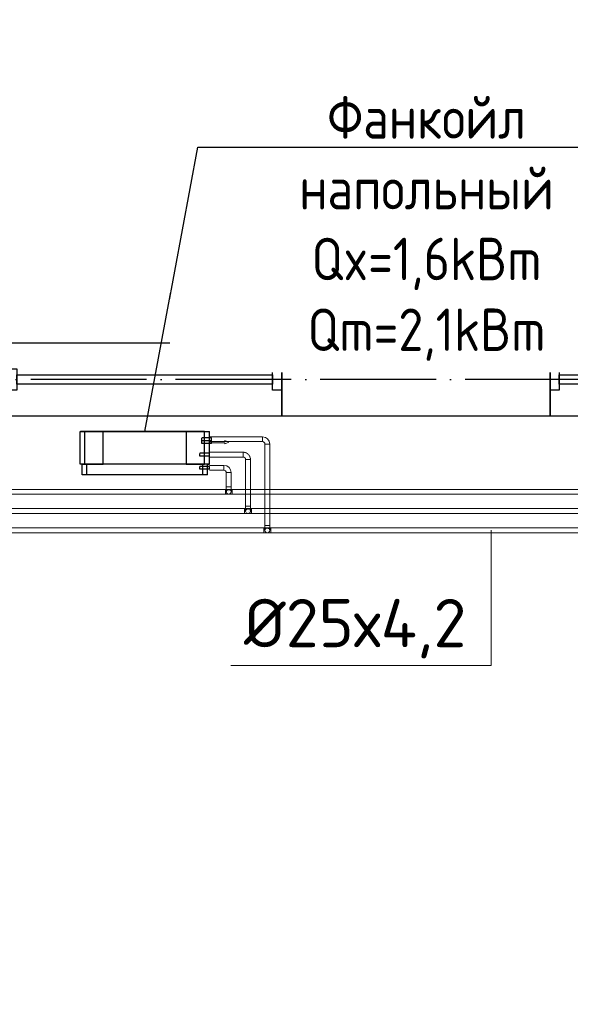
# Model space of a CAD drawing. Header units: millimetres. Extents: x 9824119 to 13672909, y -72394 to 462135.
# Tile 415 of 656: x 10253877 to 10256730, y 20225 to 25328. Entities that reach past the tile are written whole.
import ezdxf
from ezdxf import colors
from ezdxf.entities.mleader import LeaderData, LeaderLine
from ezdxf.math import Vec2, Vec3

# ---------------------------------------------------------------- set-up
doc = ezdxf.new("R2010")
doc.units = ezdxf.units.MM
for name, pattern in [('ACAD_ISO04W100', [30, 24, -3, 0, -3]), ('Hidden', [3, 2, -1]), ('UnderFloor', [7.5, 6, -1.5])]:
    doc.linetypes.add(name, pattern=pattern)
for name, color, linetype in [('1', 7, 'Continuous'), ('MAGI_GENERAL', 7, 'Continuous'), ('PIPE-H1', 7, 'Continuous'), ('PIPE-H1-COMPONENT-', 7, 'Continuous'), ('PIPE-H1-TEXT', 7, 'Continuous')]:
    doc.layers.add(name, color=color, linetype=linetype)
doc.layers.add('Оси', color=1, linetype='ACAD_ISO04W100', lineweight=0)
doc.styles.add('ICOCPEUR', font='isocpeur.ttf')
doc.styles.add('ISO_1.0', font='isocpeur.ttf')
doc.styles.add('ISOCPEUR', font='isocpeui.ttf')
doc.styles.add('СПДС', font='isocpeur.ttf')

# ---------------------------------------------------------------- blocks, each defined once
blk = doc.blocks.new('A$C20AA0F24')
at = {"color": 5}
for points in [[(-1878, 241.4), (-458, 241.4), (-458, 621.4), (-1878, 621.4)], [(-1830.5, 375.9), (-1830.5, 486.9), (-1878, 486.9), (-1878, 375.9)], [(-458, 375.9), (-458, 486.9), (-505.5, 486.9), (-505.5, 375.9)], [(-505.5, 407.7), (-505.5, 455.2), (-1830.5, 455.2), (-1830.5, 407.7)]]:
    blk.add_lwpolyline(points, close=True, dxfattribs=at)
blk = doc.blocks.new('ршролрролрр')
at = {"color": 253, "lineweight": 25}
blk.add_lwpolyline([(1603254.1, 1344702.2), (1601864.1, 1344702.2), (1601864.1, 1345082.2), (1603254.1, 1345082.2)], close=True, dxfattribs=at)
at = {"layer": 'Оси', "color": 18, "lineweight": 25, "ltscale": 25, "true_color": 0x000000}
blk.add_line((1608664.1, 1344892.2), (1570284.6, 1344892.2), dxfattribs=at)
at = {"color": 253, "lineweight": 25, "xscale": -1}
for p in [(1599986.1, 1344460.7), (1602796.1, 1344460.7)]:
    blk.add_blockref('A$C20AA0F24', p, dxfattribs=at)
blk = doc.blocks.new('_None')
blk = doc.blocks.new('*U3014')
at = {"layer": 'PIPE-H1-TEXT', "color": 7, "linetype": 'Continuous', "lineweight": 15}
for p, q in [((10256320, 22681.2, 12.5), (10256320, 21981.2, 12.5)), ((10256320, 21981.2, 12.5), (10254970.3, 21981.2, 12.5))]:
    blk.add_line(p, q, dxfattribs=at)
at = {"layer": 'PIPE-H1-TEXT', "color": 1, "linetype": 'Continuous', "lineweight": 15, "style": 'ICOCPEUR'}
blk.add_text('%%c25х4,2', height=250, dxfattribs=at).set_placement((10255038.9, 22075.5, 12.5))
blk = doc.blocks.new('*U3177')
at = {"layer": 'PIPE-H1', "color": 82, "linetype": 'Continuous', "lineweight": 20}
for p, q in [((10254942.8, 22893.5, 12.5), (10254977.8, 22893.5, 12.5)), ((10254942.8, 22868.5, 12.5), (10254977.8, 22868.5, 12.5))]:
    blk.add_line(p, q, dxfattribs=at)
at = {"layer": 'PIPE-H1', "color": 82, "linetype": 'Continuous', "lineweight": 20, "extrusion": (1, 0, 0)}
for centre in [(10254942.8, 22881, 12.5), (10254977.8, 22881, 12.5)]:
    blk.add_ellipse(centre, major_axis=(0, 12.5), ratio=1, start_param=0, end_param=3.141593, dxfattribs=at)
blk = doc.blocks.new('*U3178')
at = {"layer": 'PIPE-H1', "color": 82, "linetype": 'Continuous', "lineweight": 20}
for p, q in [((10254942.8, 22893.5, 12.5), (10250997.8, 22893.5, 12.5)), ((10254942.8, 22868.5, 12.5), (10250997.8, 22868.5, 12.5))]:
    blk.add_line(p, q, dxfattribs=at)
blk = doc.blocks.new('*U3179')
at = {"layer": 'PIPE-H1', "color": 7, "linetype": 'Continuous', "lineweight": -3}
for p, q in [((10254960.3, 22881, 285), (10254960.3, 22881, 284)), ((10254960.3, 22881, 35), (10254960.3, 22881, 34))]:
    blk.add_line(p, q, dxfattribs=at)
blk = doc.blocks.new('*U3180')
at = {"layer": 'PIPE-H1', "color": 82, "linetype": 'Continuous', "lineweight": 20, "extrusion": (0, 1, 0)}
blk.add_ellipse((10254960.3, 22906, 560), major_axis=(-12.5, 0), ratio=1, start_param=0, end_param=3.141593, dxfattribs=at)
at = {"layer": 'PIPE-H1', "color": 82, "linetype": 'Continuous', "lineweight": 20, "extrusion": (1, 0, 0)}
for centre in [(10254947.8, 22906, 535), (10254972.8, 22906, 535)]:
    blk.add_ellipse(centre, major_axis=(0, 0, 25), ratio=1, start_param=0, end_param=1.570796, dxfattribs=at)
at = {"layer": 'PIPE-H1', "color": 1, "linetype": 'UnderFloor', "lineweight": -3, "extrusion": (0, 0, -1)}
blk.add_ellipse((10254960.3, 22881, 535), major_axis=(-12.5, 0), ratio=1, start_param=0, end_param=3.141593, dxfattribs=at)
at = {"layer": 'PIPE-H1', "color": 82, "linetype": 'Continuous', "lineweight": 20, "extrusion": (0, 0, -1)}
blk.add_ellipse((10254960.3, 22881, 535), major_axis=(12.5, 0), ratio=1, start_param=0, end_param=3.141593, dxfattribs=at)
blk = doc.blocks.new('*U3181')
at = {"layer": 'PIPE-H1', "color": 82, "linetype": 'Continuous', "lineweight": 20}
for p, q in [((10254947.8, 22980.2, 560), (10254947.8, 22906, 560)), ((10254972.8, 22980.2, 560), (10254972.8, 22906, 560))]:
    blk.add_line(p, q, dxfattribs=at)
blk = doc.blocks.new('*U3182')
at = {"layer": 'PIPE-H1', "color": 82, "linetype": 'Continuous', "lineweight": 20}
for major_axis in [(37.5, 0), (12.5, 0)]:
    blk.add_ellipse((10254935.3, 22980.2, 560), major_axis=major_axis, ratio=1, start_param=0, end_param=1.570796, dxfattribs=at)
at = {"layer": 'PIPE-H1', "color": 82, "linetype": 'Continuous', "lineweight": 20, "extrusion": (-1, 0, 0)}
blk.add_ellipse((10254935.3, 23005.2, 560), major_axis=(0, -12.5), ratio=1, start_param=0, end_param=3.141593, dxfattribs=at)
at = {"layer": 'PIPE-H1', "color": 82, "linetype": 'Continuous', "lineweight": 20, "extrusion": (0, -1, 0)}
blk.add_ellipse((10254960.3, 22980.2, 560), major_axis=(12.5, 0), ratio=1, start_param=0, end_param=3.141593, dxfattribs=at)
blk = doc.blocks.new('*U3183')
at = {"layer": 'PIPE-H1', "color": 82, "linetype": 'Continuous', "lineweight": 20}
for p, q in [((10254860.3, 23017.7, 560), (10254935.3, 23017.7, 560)), ((10254860.3, 22992.7, 560), (10254935.3, 22992.7, 560))]:
    blk.add_line(p, q, dxfattribs=at)
blk = doc.blocks.new('*U3185')
at = {"layer": 'PIPE-H1', "color": 82, "linetype": 'Continuous', "lineweight": 20}
for p, q in [((10257752.8, 22893.5, 12.5), (10254977.8, 22893.5, 12.5)), ((10257752.8, 22868.5, 12.5), (10254977.8, 22868.5, 12.5))]:
    blk.add_line(p, q, dxfattribs=at)
blk = doc.blocks.new('*U3241')
at = {"layer": 'PIPE-H1', "color": 5, "linetype": 'Hidden', "lineweight": 20}
for p, q in [((10255042.8, 22793.7, 12.5), (10255077.8, 22793.7, 12.5)), ((10255042.8, 22768.7, 12.5), (10255077.8, 22768.7, 12.5))]:
    blk.add_line(p, q, dxfattribs=at)
at = {"layer": 'PIPE-H1', "color": 5, "linetype": 'Hidden', "lineweight": 20, "extrusion": (1, 0, 0)}
for centre in [(10255042.8, 22781.2, 12.5), (10255077.8, 22781.2, 12.5)]:
    blk.add_ellipse(centre, major_axis=(0, 12.5), ratio=1, start_param=0, end_param=3.141593, dxfattribs=at)
blk = doc.blocks.new('*U3242')
at = {"layer": 'PIPE-H1', "color": 5, "linetype": 'Hidden', "lineweight": 20}
for p, q in [((10255042.8, 22793.7, 12.5), (10251099.9, 22793.7, 12.5)), ((10255042.8, 22768.7, 12.5), (10251099.9, 22768.7, 12.5))]:
    blk.add_line(p, q, dxfattribs=at)
blk = doc.blocks.new('*U3243')
at = {"layer": 'PIPE-H1', "color": 7, "linetype": 'Continuous', "lineweight": -3}
for p, q in [((10255060.3, 22781.2, 300), (10255060.3, 22781.2, 299)), ((10255060.3, 22781.2, 50), (10255060.3, 22781.2, 49))]:
    blk.add_line(p, q, dxfattribs=at)
blk = doc.blocks.new('*U3244')
at = {"layer": 'PIPE-H1', "color": 5, "linetype": 'Hidden', "lineweight": 20, "extrusion": (0, 1, 0)}
blk.add_ellipse((10255060.3, 22806.2, 575), major_axis=(-12.5, 0), ratio=1, start_param=0, end_param=3.141593, dxfattribs=at)
at = {"layer": 'PIPE-H1', "color": 5, "linetype": 'Hidden', "lineweight": 20, "extrusion": (1, 0, 0)}
for centre in [(10255047.8, 22806.2, 550), (10255072.8, 22806.2, 550)]:
    blk.add_ellipse(centre, major_axis=(0, 0, 25), ratio=1, start_param=0, end_param=1.570796, dxfattribs=at)
at = {"layer": 'PIPE-H1', "color": 1, "linetype": 'UnderFloor', "lineweight": -3, "extrusion": (0, 0, -1)}
blk.add_ellipse((10255060.3, 22781.2, 550), major_axis=(-12.5, 0), ratio=1, start_param=0, end_param=3.141593, dxfattribs=at)
at = {"layer": 'PIPE-H1', "color": 5, "linetype": 'Hidden', "lineweight": 20, "extrusion": (0, 0, -1)}
blk.add_ellipse((10255060.3, 22781.2, 550), major_axis=(12.5, 0), ratio=1, start_param=0, end_param=3.141593, dxfattribs=at)
blk = doc.blocks.new('*U3245')
at = {"layer": 'PIPE-H1', "color": 5, "linetype": 'Hidden', "lineweight": 20}
for p, q in [((10255047.8, 23048.2, 575), (10255047.8, 22806.2, 575)), ((10255072.8, 23048.2, 575), (10255072.8, 22806.2, 575))]:
    blk.add_line(p, q, dxfattribs=at)
blk = doc.blocks.new('*U3246')
at = {"layer": 'PIPE-H1', "color": 5, "linetype": 'Hidden', "lineweight": 20}
for major_axis in [(37.5, 0), (12.5, 0)]:
    blk.add_ellipse((10255035.3, 23048.2, 575), major_axis=major_axis, ratio=1, start_param=0, end_param=1.570796, dxfattribs=at)
at = {"layer": 'PIPE-H1', "color": 5, "linetype": 'Hidden', "lineweight": 20, "extrusion": (-1, 0, 0)}
blk.add_ellipse((10255035.3, 23073.2, 575), major_axis=(0, -12.5), ratio=1, start_param=0, end_param=3.141593, dxfattribs=at)
at = {"layer": 'PIPE-H1', "color": 5, "linetype": 'Hidden', "lineweight": 20, "extrusion": (0, -1, 0)}
blk.add_ellipse((10255060.3, 23048.2, 575), major_axis=(12.5, 0), ratio=1, start_param=0, end_param=3.141593, dxfattribs=at)
blk = doc.blocks.new('*U3247')
at = {"layer": 'PIPE-H1', "color": 5, "linetype": 'Hidden', "lineweight": 20}
for p, q in [((10254860.3, 23085.7, 575), (10255035.3, 23085.7, 575)), ((10254860.3, 23060.7, 575), (10255035.3, 23060.7, 575))]:
    blk.add_line(p, q, dxfattribs=at)
blk = doc.blocks.new('*U3248')
at = {"layer": 'PIPE-H1', "color": 1, "linetype": 'Continuous', "lineweight": 20}
for p, q in [((10255142.8, 22693.7, 12.5), (10255177.8, 22693.7, 12.5)), ((10255142.8, 22668.7, 12.5), (10255177.8, 22668.7, 12.5))]:
    blk.add_line(p, q, dxfattribs=at)
at = {"layer": 'PIPE-H1', "color": 1, "linetype": 'Continuous', "lineweight": 20, "extrusion": (1, 0, 0)}
for centre in [(10255142.8, 22681.2, 12.5), (10255177.8, 22681.2, 12.5)]:
    blk.add_ellipse(centre, major_axis=(0, 12.5), ratio=1, start_param=0, end_param=3.141593, dxfattribs=at)
blk = doc.blocks.new('*U3249')
at = {"layer": 'PIPE-H1', "color": 1, "linetype": 'Continuous', "lineweight": 20}
for p, q in [((10255142.8, 22693.7, 12.5), (10251199.9, 22693.7, 12.5)), ((10255142.8, 22668.7, 12.5), (10251199.9, 22668.7, 12.5))]:
    blk.add_line(p, q, dxfattribs=at)
blk = doc.blocks.new('*U3250')
at = {"layer": 'PIPE-H1', "color": 7, "linetype": 'Continuous', "lineweight": -3}
blk.add_line((10255160.3, 22681.2, 146), (10255160.3, 22681.2, 145), dxfattribs=at)
blk = doc.blocks.new('*U3251')
at = {"layer": 'PIPE-H1', "color": 1, "linetype": 'Continuous', "lineweight": 20, "extrusion": (0, 1, 0)}
blk.add_ellipse((10255160.3, 22706.2, 421), major_axis=(-12.5, 0), ratio=1, start_param=0, end_param=3.141593, dxfattribs=at)
at = {"layer": 'PIPE-H1', "color": 1, "linetype": 'Continuous', "lineweight": 20, "extrusion": (1, 0, 0)}
for centre in [(10255147.8, 22706.2, 396), (10255172.8, 22706.2, 396)]:
    blk.add_ellipse(centre, major_axis=(0, 0, 25), ratio=1, start_param=0, end_param=1.570796, dxfattribs=at)
at = {"layer": 'PIPE-H1', "color": 1, "linetype": 'UnderFloor', "lineweight": -3, "extrusion": (0, 0, -1)}
blk.add_ellipse((10255160.3, 22681.2, 396), major_axis=(-12.5, 0), ratio=1, start_param=0, end_param=3.141593, dxfattribs=at)
at = {"layer": 'PIPE-H1', "color": 1, "linetype": 'Continuous', "lineweight": 20, "extrusion": (0, 0, -1)}
blk.add_ellipse((10255160.3, 22681.2, 396), major_axis=(12.5, 0), ratio=1, start_param=0, end_param=3.141593, dxfattribs=at)
blk = doc.blocks.new('*U3252')
at = {"layer": 'PIPE-H1', "color": 1, "linetype": 'Continuous', "lineweight": 20}
for p, q in [((10255147.8, 23128.2, 421), (10255147.8, 22706.2, 421)), ((10255172.8, 23128.2, 421), (10255172.8, 22706.2, 421))]:
    blk.add_line(p, q, dxfattribs=at)
blk = doc.blocks.new('*U3253')
at = {"layer": 'PIPE-H1', "color": 1, "linetype": 'Continuous', "lineweight": 20}
for major_axis in [(37.5, 0), (12.5, 0)]:
    blk.add_ellipse((10255135.3, 23128.2, 421), major_axis=major_axis, ratio=1, start_param=0, end_param=1.570796, dxfattribs=at)
at = {"layer": 'PIPE-H1', "color": 1, "linetype": 'Continuous', "lineweight": 20, "extrusion": (-1, 0, 0)}
blk.add_ellipse((10255135.3, 23153.2, 421), major_axis=(0, -12.5), ratio=1, start_param=0, end_param=3.141593, dxfattribs=at)
at = {"layer": 'PIPE-H1', "color": 1, "linetype": 'Continuous', "lineweight": 20, "extrusion": (0, -1, 0)}
blk.add_ellipse((10255160.3, 23128.2, 421), major_axis=(12.5, 0), ratio=1, start_param=0, end_param=3.141593, dxfattribs=at)
blk = doc.blocks.new('*U3254')
at = {"layer": 'PIPE-H1', "color": 1, "linetype": 'Continuous', "lineweight": 20}
for p, q in [((10254860.3, 23165.7, 421), (10255135.3, 23165.7, 421)), ((10254860.3, 23140.7, 421), (10255135.3, 23140.7, 421))]:
    blk.add_line(p, q, dxfattribs=at)
blk = doc.blocks.new('*U3340')
at = {"layer": 'PIPE-H1', "color": 5, "linetype": 'Hidden', "lineweight": 20}
for p, q in [((10257852.8, 22793.7, 12.5), (10255077.8, 22793.7, 12.5)), ((10257852.8, 22768.7, 12.5), (10255077.8, 22768.7, 12.5))]:
    blk.add_line(p, q, dxfattribs=at)
blk = doc.blocks.new('*U3347')
at = {"layer": 'PIPE-H1', "color": 1, "linetype": 'Continuous', "lineweight": 20}
for p, q in [((10257952.8, 22693.7, 12.5), (10255177.8, 22693.7, 12.5)), ((10257952.8, 22668.7, 12.5), (10255177.8, 22668.7, 12.5))]:
    blk.add_line(p, q, dxfattribs=at)
blk = doc.blocks.new('*U3512')
at = {"layer": 'PIPE-H1-COMPONENT-', "color": 7, "linetype": 'Continuous', "lineweight": -3}
blk.add_line((10254860.3, 23153.2, 421), (10254860.3, 23153.2, 420), dxfattribs=at)
blk = doc.blocks.new('*U3513')
at = {"layer": 'PIPE-H1-COMPONENT-', "color": 11, "linetype": 'Continuous', "lineweight": 20}
for p, q in [((10254940.3, 23141.2, 360), (10254860.3, 23141.2, 360)), ((10254860.3, 23141.2, 360), (10254860.3, 23135.2, 360)), ((10254860.3, 23135.2, 360), (10254940.3, 23135.2, 360)), ((10254960.3, 23138.2, 360), (10254940.3, 23147.2, 360)), ((10254940.3, 23147.2, 360), (10254940.3, 23141.2, 360)), ((10254940.3, 23129.2, 360), (10254960.3, 23138.2, 360)), ((10254940.3, 23135.2, 360), (10254940.3, 23129.2, 360))]:
    blk.add_line(p, q, dxfattribs=at)
at = {"layer": 'PIPE-H1-COMPONENT-', "color": 11, "linetype": 'Continuous', "lineweight": 20, "extrusion": (1, 0, 0)}
blk.add_circle((23138.2, 360, 10254860.3), 7.5, dxfattribs=at)
blk = doc.blocks.new('*U3514')
at = {"layer": 'MAGI_GENERAL', "color": 1, "linetype": 'UnderFloor', "lineweight": -3}
for p, q in [((10254310.3, 23193.2, 100), (10254190.3, 23193.2, 100)), ((10254190.3, 23193.2, 100), (10254190.3, 23193.2)), ((10254835.3, 23193.2, 100), (10254190.3, 23193.2, 100)), ((10254190.3, 23193.2, 100), (10254190.3, 23193.2, 535.5)), ((10254310.3, 23023.2, 100), (10254310.3, 23193.2, 100)), ((10254310.3, 23193.2, 100), (10254310.3, 23193.2)), ((10254740.3, 23193.2, 100), (10254740.3, 23023.2, 100)), ((10254835.3, 23193.2, 100), (10254740.3, 23193.2, 100)), ((10254740.3, 23193.2, 100), (10254740.3, 23193.2)), ((10254860.3, 23130.7, 100), (10254860.3, 23193.2, 100)), ((10254860.3, 23193.2, 100), (10254860.3, 23193.2)), ((10254860.3, 23193.2, 535.5), (10254860.3, 23193.2, 100)), ((10254860.3, 23130.7, 100), (10254860.3, 23193.2, 100)), ((10254860.3, 23160.7, 421), (10254820.3, 23160.7, 421)), ((10254860.3, 23145.7, 421), (10254820.3, 23145.7, 421)), ((10254860.3, 23130.7, 360), (10254820.3, 23130.7, 360)), ((10254849.9, 23080.7, 575), (10254810.3, 23080.7, 575)), ((10254860.3, 23065.7, 100), (10254860.3, 23080.7, 100)), ((10254860.3, 23065.7, 535.5), (10254860.3, 23080.7, 535.5)), ((10254860.3, 23065.7, 100), (10254860.3, 23080.7, 100)), ((10254190.3, 23023.2, 100), (10254190.3, 23023.2)), ((10254190.3, 23023.2, 535.5), (10254190.3, 23023.2, 100)), ((10254825.3, 23023.2, 100), (10254200.3, 23023.2, 100)), ((10254200.3, 23023.2, 100), (10254200.3, 23023.2, 535.5)), ((10254200.3, 23023.2, 535.5), (10254215.3, 23023.2, 586.2)), ((10254200.3, 23023.2, 100), (10254310.3, 23023.2, 100)), ((10254200.3, 23023.2, 100), (10254225.3, 23023.2, 100)), ((10254310.3, 23023.2, 100), (10254310.3, 23023.2)), ((10254740.3, 23023.2, 100), (10254825.3, 23023.2, 100)), ((10254740.3, 23023.2, 100), (10254740.3, 23023.2)), ((10254849.9, 23065.7, 575), (10254810.3, 23065.7, 575)), ((10254825.3, 23023.2, 620), (10254835.3, 23023.2, 586.2)), ((10254850.3, 23023.2, 535.5), (10254850.3, 23023.2, 100)), ((10254850.3, 22997.7, 100), (10254850.3, 23023.2, 100)), ((10254850.3, 23023.2, 100), (10254860.3, 23023.2, 100)), ((10254850.3, 23023.2, 100), (10254860.3, 23023.2, 100)), ((10254860.3, 23023.2, 100), (10254860.3, 23023.2)), ((10254860.3, 23023.2, 100), (10254860.3, 23023.2, 535.5)), ((10254200.3, 22968.2, 535.5), (10254200.3, 22968.2, 100)), ((10254843.1, 23012.7, 560), (10254810.3, 23012.7, 560)), ((10254843.1, 22997.7, 560), (10254810.3, 22997.7, 560)), ((10254850.3, 22997.7, 535.5), (10254850.3, 23012.7, 535.5)), ((10254850.3, 22968.2, 100), (10254850.3, 22968.2, 535.5))]:
    blk.add_line(p, q, dxfattribs=at)
at = {"layer": 'MAGI_GENERAL', "color": 7, "linetype": 'Continuous', "lineweight": -3}
for p, q in [((10254190.3, 23023.2, 535.5), (10254190.3, 23193.2, 535.5)), ((10254190.3, 23193.2, 535.5), (10254215.3, 23193.2, 630)), ((10254215.3, 23023.2, 630), (10254215.3, 23193.2, 630)), ((10254215.3, 23193.2, 630), (10254835.3, 23193.2, 630)), ((10254835.3, 23023.2, 630), (10254835.3, 23193.2, 630)), ((10254835.3, 23193.2, 630), (10254860.3, 23193.2, 535.5)), ((10254860.3, 23080.7, 535.5), (10254860.3, 23193.2, 535.5)), ((10254870.3, 23160.7, 421), (10254860.3, 23160.7, 421)), ((10254870.3, 23145.7, 421), (10254860.3, 23145.7, 421)), ((10254870.3, 23130.7, 360), (10254860.3, 23130.7, 360)), ((10254860.3, 23080.7, 575), (10254849.9, 23080.7, 575)), ((10254215.3, 23023.2, 630), (10254190.3, 23023.2, 535.5)), ((10254200.3, 22968.2, 535.5), (10254200.3, 23023.2, 535.5)), ((10254835.3, 23023.2, 630), (10254215.3, 23023.2, 630)), ((10254225.3, 22968.2, 620), (10254225.3, 23023.2, 620)), ((10254825.3, 22968.2, 620), (10254825.3, 23023.2, 620)), ((10254860.3, 23023.2, 535.5), (10254835.3, 23023.2, 630)), ((10254860.3, 23065.7, 575), (10254849.9, 23065.7, 575)), ((10254850.3, 23012.7, 535.5), (10254850.3, 23023.2, 535.5)), ((10254860.3, 23023.2, 535.5), (10254860.3, 23065.7, 535.5)), ((10254225.3, 22968.2, 620), (10254200.3, 22968.2, 535.5)), ((10254825.3, 22968.2, 620), (10254225.3, 22968.2, 620)), ((10254850.3, 22968.2, 535.5), (10254825.3, 22968.2, 620)), ((10254860.3, 23012.7, 560), (10254843.1, 23012.7, 560)), ((10254860.3, 22997.7, 560), (10254843.1, 22997.7, 560)), ((10254850.3, 22968.2, 535.5), (10254850.3, 22997.7, 535.5))]:
    blk.add_line(p, q, dxfattribs=at)
at = {"layer": 'MAGI_GENERAL', "color": 1, "linetype": 'UnderFloor', "lineweight": -3, "extrusion": (-1, 0, 0)}
for centre in [(10254820.3, 23153.2, 421), (10254820.3, 23138.2, 360), (10254810.3, 23073.2, 575), (10254810.3, 23005.2, 560)]:
    blk.add_ellipse(centre, major_axis=(0, -7.5), ratio=1, start_param=0, end_param=3.141593, dxfattribs=at)
at = {"layer": 'MAGI_GENERAL', "color": 7, "linetype": 'Continuous', "lineweight": -3, "extrusion": (-1, 0, 0)}
for centre in [(10254870.3, 23153.2, 421), (10254870.3, 23138.2, 360), (10254860.3, 23073.2, 575), (10254860.3, 23005.2, 560)]:
    blk.add_ellipse(centre, major_axis=(0, -7.5), ratio=1, start_param=0, end_param=3.141593, dxfattribs=at)

msp = doc.modelspace()

# ---------------------------------------------------------------- block references
msp.add_blockref('ршролрролрр', (8653371.2, -1321429.7))
at = {"layer": 'PIPE-H1'}
for name in ['*U3254', '*U3253', '*U3252', '*U3247', '*U3246', '*U3183', '*U3182', '*U3245', '*U3181', '*U3178', '*U3177', '*U3180', '*U3179', '*U3185', '*U3242', '*U3241', '*U3244', '*U3243', '*U3340', '*U3249', '*U3248', '*U3251', '*U3250', '*U3347']:
    msp.add_blockref(name, (0, 0), dxfattribs=at)
at = {"layer": 'PIPE-H1-COMPONENT-'}
for name in ['*U3512', '*U3513']:
    msp.add_blockref(name, (0, 0), dxfattribs=at)
at = {"layer": 'PIPE-H1-TEXT'}
msp.add_blockref('*U3014', (0, 0), dxfattribs=at)

# ---------------------------------------------------------------- next in the draw order: leaders
at = {"color": 5, "lineweight": 25, "ltscale": 15}
ml = msp.add_multileader_mtext('Standard', dxfattribs=at)
ml.set_content('{\\fGOST Common|b0|i0|c204|p34;\\W0.9;\\C256;Фанкойл напольный Qx=1,6kBm Qm=2,1kBm}', color=14, style='СПДС')
ml.set_leader_properties()
ml.set_arrow_properties(name='NONE')
ml.build(insert=Vec2(0, 0))
ml.multileader.update_dxf_attribs({"text_left_attachment_type": 6, "text_right_attachment_type": 6, "dogleg_length": 0.36, "arrow_head_size": 100})
ctx = ml.context
ctx.base_point, ctx.char_height, ctx.arrow_head_size, ctx.plane_origin = Vec3(10254800.8, 24667.1, 630), 220, 100, Vec3(10244313.5, 37888.2, 630)
ctx.left_attachment, ctx.right_attachment, ctx.text_align_type = 6, 6, 1
notes = []
notes.append((ctx, [(1, (1, 1, 0), (10254800.5, 24667.1, 630), (1, 0), 0.36, [(1, [(10254525.3, 23193.2, 630)], 0, [])])]))
ctx.mtext.insert, ctx.mtext.width, ctx.mtext.defined_height, ctx.mtext.alignment, ctx.mtext.flow_direction = Vec3(10255985.1, 24931.1, 630), 2438.932, 630, 2, 5
ctx.mtext.has_bg_fill, ctx.mtext.bg_color, ctx.mtext.bg_scale_factor, ctx.mtext.bg_transparency, ctx.mtext.use_window_bg_color = 1, -1027028792, 1.5, 0, 1
for ctx, leaders in notes:
    for number, flags, end, landing, length, lines in leaders:
        leader = LeaderData()
        leader.index, (leader.has_last_leader_line, leader.has_dogleg_vector, leader.attachment_direction) = number, flags
        leader.last_leader_point, leader.dogleg_vector, leader.dogleg_length = Vec3(end), Vec3(landing), length
        for number, points, colour, breaks in lines:
            line = LeaderLine()
            line.index, line.vertices, line.color, line.breaks = number, Vec3.list(points), colors.encode_raw_color(colour), breaks
            leader.lines.append(line)
        ctx.leaders.append(leader)

# ---------------------------------------------------------------- next in the draw order: block references
at = {"layer": 'MAGI_GENERAL'}
msp.add_blockref('*U3514', (0, 0), dxfattribs=at)

# ---------------------------------------------------------------- next in the draw order: texts
at = {"char_height": 300, "attachment_point": 1, "style": 'ISOCPEUR'}
for s, insert, width in [('\\pi13638.10589;{\\fISOCPEUR|b0|i0|c204|p34;\\H1.66667x;\\L\\C7;\\P\\pi10874.35036;\\H1.1x;Общие указания\\l\\P\\pi13638.10589;\\P\\pi-900,l1200,t1200;\\H0.72727x;1.^IПроект выполнен на основании задания заказчика и задания на проектирование архитектурно-строительных чертежей.\\P2.^IПроект соответствует действующим нормам :\\P\\pl900,t900;\\fSymbol|b0|i0|c2|p18;·^I\\fISOCPEUR|b0|i0|c204|p34;КМК 2. 04.05-97* "Отопление, вентиляция и кондиционирование воздуха".\\P\\fSymbol|b0|i0|c2|p18;·^I\\fISOCPEUR|b0|i0|c204|p34;ШНК 2.08.02-09* "Общественные здания и сооружение" \\P\\fSymbol|b0|i0|c2|p18;·^I\\fISOCPEUR|b0|i0|c204|p34;КМК 2.01.01-94 "Климатические и физико-геологические данные для проектирования".\\P\\fSymbol|b0|i0|c2|p18;·^I\\fISOCPEUR|b0|i0|c204|p34;КМК 2.01.04-97* "Строительная теплотехника".\\P\\fSymbol|b0|i0|c2|p18;·^I\\fISOCPEUR|b0|i0|c204|p34;ГОСТ 21.602-2003 "Правила выполнения рабочей документации отопления, вентиляции и кондиционирования".\\P\\fSymbol|b0|i0|c2|p18;·^I\\fISOCPEUR|b0|i0|c204|p34;ШНК \\fISOCPEUR|b0|i0|c186|p34;2.01.02-04\\fISOCPEUR|b0|i0|c204|p34; - \\fISOCPEUR|b0|i0|c186|p34;"\\fISOCPEUR|b0|i0|c204|p34;Пожарная безопасность зданий и сооружений\\fISOCPEUR|b0|i0|c186|p34;"\\fISOCPEUR|b0|i0|c204|p34;;\\P\\pl1200,t1200;3.^I  Расчетные параметры наружного воздуха для проектирования отопления, вентиляции и кондиционирования воздуха приняты по КМК 2.01.01-94.\\P\\pi-300,l300,tz;      Для проектирования отопления, вентиляции и кондиционирования воздуха: \\P\\pl1500,t1500;-^IХолодный  период  года Тн\\fISOCPEUR|b0|i0|c186|p34;=-14.0°C\\fISOCPEUR|b0|i0|c204|p34;; I=-12,4 кДж/кг (Парам. Б);\\P-^IТеплый  период  года Тн=33°C; I=55,7 кДж/кг  (Парам. А);\\P-^IТеплый  период  года Тн=37,5°C; I=65,2 кДж/кг (Парам. Б);\\P-^IСкорость ветра  - V=1,6 м/сек - холодный период;\\P-^IСкорость ветра  - V=1,9 м/сек - теплый  период;\\P-^IПродолжительность отопительного периода  Zот.пер.=129суток;\\P-^IСредняя температура отопительного периода  tот.пер.=2,7°C;\\P-^IБарометрическое давление в районе строительства Рбар=950 Гпа.\\P\\pi600,l0,tz;\\P\\pi11458.1097;\\LТЕПЛОСНАБЖЕНИЕ\\P\\pi13638.10589;\\l\\P\\pi0;\\C0;В качестве источника тепла выбран установленный во дворе здания тепловой насос, рассчитанный на работу в температурном режиме 40–30 °C.^J^JСистема отопления спроектирована как двухтрубная, в ней используются напольный фанкойл.\\P^JОсновным источником тепла является тепловой насос. \\P^JОсновное охлаждение осуществляется с помощью\\Pтепловых насосов. Для отвода конденсата, образующегося в фанкойлах, предусмотрены дренажные трубы. Основные водосточные и обратные трубы выполнены из полипропилена. \\P\\pi600;^JОсновные подающие и обратные трубы выполнены из полипропилена. Слив воды из системы осуществляется через регулировочный узел. Для снижения теплопотерь через трубы выполнены работы по теплоизоляции.\\C7; \\P\\pi12278.10827;\\LОТОПЛЕНИЕ\\l\\P\\pi0;  Для достижения  комфортных условий в зимнее время и компенсации теплопотерь в помещениях установлены \\C0;фанкойл\\C7;ы обеспечивающие в помещениях нормируемую температуру воздуха:\\P\\pi-300,l1500,t1500;-^IКабинет врача +20°C.\\P-^IЗал       +22°C.\\P-^IФизиотерапия     +21°C.\\P\\pi0,l0,tz;   На каждом приборе предусматривается устанавка термостатического клапана и запорного крана. Рекомендуется применить трубопроводы стабильные полипропиленовые. Система теплоснабжения \\C0;фанкойл\\C7;ов двухтрубная с принудительной циркуляцией, горизонтальная. Удаление воздуха осуществляется из воздухоспускных кранов установленных в \\C0;фанкойл\\C7;ах. Все монтажные и наладочные работы проводить в соответствии с нормативными документами и инструкциям фирм-изготовителя.}', (9986122.2, 27067.1), 27276.212), ('{\\fISOCPEUR|b0|i0|c204|p34;\\C7;^I\\A1;\\L\\P\\pi10515.36534;\\H1.33333x;ВЕНТИЛЯЦИЯ\\P\\pi0;\\l^IВ здании предусмотрена приточно-вытяжная вентиляция с естественным и \\Pмеханическим побуждением, для функционально различных и конструктивно раздельных групп \\Pпомещений.   ^I  \\P^IТакже предусматривается естественная вентиляция с удалением и поступлением воздуха через окна и двери.\\P^IУдаление воздуха из помещений производится с помощью вытяжных решеток.\\P^IМатериал воздуховодов - тонколистовая оцинкованная сталь по ГОСТ 14918-80.\\P^IВоздуховоды систем вытяжной вентиляции выполняются класса "Н" (нормально плотный).\\P^IМонтаж систем вентиляции выполнить в соответствии с \\A0;КМК 3.05.01.-9\\A1;7\\P\\A0;\\L\\P\\pi12075.36144;\\P\\pi7995.37164;ПРИМЕЧАНИЯ (ТЕПЛОСНАБЖЕНИЕ)\\P\\pi-900,l900,t900;\\l1.^IЧертеж читать совместно со спецификацией и с другими разделами проекта.\\P2.^IМонтаж оборудования и трубопроводов производить в соответствии с местными \\P\\pi0;действующими нормами и правилами, и требованиями завода-изготовителя оборудования.\\P\\pi-900;3.^IТрубопроводы системы теплоснабжения радиаторов приняты полипропиленовыми.\\P4.^IНа планах и схемах указаны наружный диаметр и толщина стенки полипропиленовых \\P\\pi0;трубопроводов.\\P\\pi-900;5.^IПриборы и трубопроводы нанесены условно.\\P6.^IУклон трубопроводов выполнить согласно схемам в сторону ближайшего вертикального \\P\\pi0;стояка.\\P\\pi-900;7.^IВсе отметки указаны от уровня пола этажа. \\P8.^IКрепить трубу в штробе каждые 2 метра.\\P9.^IТрубопроводы отопления, прокладываемые в полу покрыть трубчатой тепловой изоляцией \\P\\pi0;из вспученного полителена "Isocom" толщиной 9 мм.\\P\\pi-900;10.^IДиаметры запорно-регулирующей арматуры и фильтров соответствуют диаметру \\P\\pi0;трубопроводов, если не указано иное.\\P\\pi3390,l600,tz;\\P\\pi5455.37799,l0;\\LПРИМЕЧАНИЯ (ВЕНТИЛЯЦИЯ И КОНДИЦИОНИРОВАНИЕ)\\l\\P\\pi-900,l900,t900;1.^IВентиляционные системы показаны условно.\\P2.^IЧертеж читать совместно со спецификацией и остальными разделами проекта \\P3.^IВсе неплотности при пересечении инженерными коммуникациями огнестойких стен, \\P\\pi0;перекрытий и перегородок заделать материалами, соответствующими по степени \\Pогнестойкости пересекаемым ограждениям.\\P\\pi-900;4.^IВ сан-узлах двери не оборудованные переточными решетками, предусмотреть с \\P\\pi0;подрезкой дверного полотна, высота щели не менее 20 мм. Если конструкция дверей не \\Pпозволяет предусмотреть щели в нижней части, то необходимо выполнить установку \\Pжалюзийной решетки в нижней половине двери.\\P\\pi-900;5.^IРазместить все приборы для измерения температуры, давления и скорости потока в \\P\\pi0;доступных местах с прямыми секциями труб или воздуховодов наверху или внизу, \\Pсогласно рекомендациям завода изготовителя для точности показаний.\\P\\pi-900;6.^IУстановить расположение диффузоров, отдушин и вентиляционных решеток согласно \\P\\pi0;архитектурным планам потолка, освещения и другим деталям/узлам потолка и \\Pвыполнить незначительные изменения для обеспечения соответствия.\\P\\pi-900;7.^IМонтаж оборудования выполнить в соответствии с местными нормами и правилами, а \\P\\pi0;так же требованиями завода-изготовителя оборудования \\P\\pi-900;8.^IВсе отметки оборудований даны от пола этажа.\\P}', (10015733.6, 26003.4), 24350.724)]:
    msp.add_mtext(s, dxfattribs=dict(at, insert=insert, width=width))
at = {"layer": '1', "lineweight": 20, "ltscale": 50, "insert": (10047177.2, 25279.7), "char_height": 350, "attachment_point": 1, "style": 'ISO_1.0'}
msp.add_mtext_dynamic_manual_height_columns('\\pi786.44418;Наименование расчетного параметра', width=9937.888, gutter_width=1750, heights=[0], dxfattribs=at)

doc.saveas('drawing.dxf')
